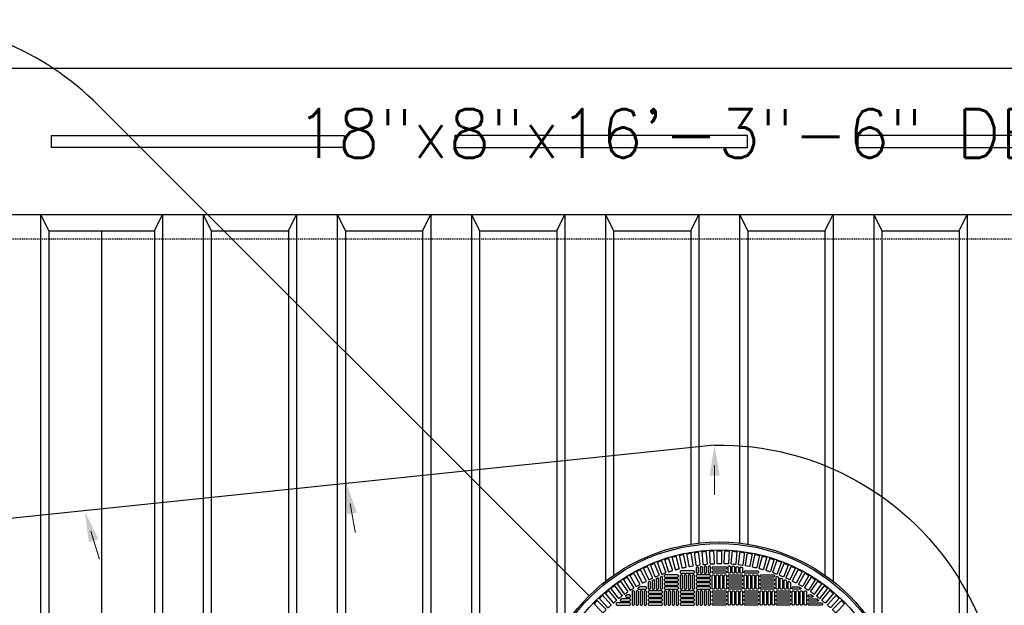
# Model space of a CAD drawing. Extents: x -285 to 5863, y 308 to 3178.
# Tile 476 of 622: x 1785 to 1906, y 1413 to 1485. Entities that reach past the tile are written whole.
import ezdxf
from ezdxf.enums import TextEntityAlignment as Align

# ---------------------------------------------------------------- set-up
doc = ezdxf.new("R2010")
doc.units = 0
doc.header["$MEASUREMENT"] = 0
doc.linetypes.add('HIDDEN3', pattern=[0.1875, 0.125, -0.0625])
for name, color, linetype in [('PIPING-PRODUCT-REGULAR', 4, 'CONTINUOUS'), ('TANK-ANCHOR', 4, 'CONTINUOUS'), ('TANK-MANHOLE-COVER-40', 2, 'CONTINUOUS'), ('TANK-MANHOLE-COVER-HATCH-40', 252, 'CONTINUOUS'), ('TANK-SLOPE', 3, 'CONTINUOUS'), ('TANK-UST', 5, 'CONTINUOUS'), ('TANK-UST-RIB', 7, 'CONTINUOUS'), ('TEXT', 3, 'CONTINUOUS')]:
    doc.layers.add(name, color=color, linetype=linetype)
doc.styles.add('SIMPLEX', font='simplex')

msp = doc.modelspace()

# ---------------------------------------------------------------- linework, layer by layer
at = {"layer": 'PIPING-PRODUCT-REGULAR'}
msp.add_line((1855.1215, 1414.09127), (1794.73853, 1474.47424), dxfattribs=at)
msp.add_arc((1769.28269, 1449.01839), 36, 45, 90, dxfattribs=at)
at = {"layer": 'TANK-ANCHOR'}
msp.add_lwpolyline([(1982.37201, 1479.01839), (1782.97766, 1479.01839), (1782.97766, 1461.01839), (1982.37201, 1461.01839)], close=True, dxfattribs=at)
at = {"layer": 'TANK-ANCHOR', "color": 7}
for points in [[(1824.97766, 1470.76839), (1824.97766, 1469.26839), (1788.97766, 1469.26839), (1788.97766, 1470.76839)], [(1838.57762, 1470.76839), (1838.57762, 1469.26839), (1874.57762, 1469.26839), (1874.57762, 1470.76839)], [(1888.17757, 1470.76839), (1888.17757, 1469.26839), (1924.17757, 1469.26839), (1924.17757, 1470.76839)]]:
    msp.add_lwpolyline(points, close=True, dxfattribs=at)
at = {"layer": 'TANK-MANHOLE-COVER-40', "color": 4, "linetype": 'Continuous'}
msp.add_circle((1871.1297, 1398.08307), 22.63902, dxfattribs=at)
at = {"layer": 'TANK-MANHOLE-COVER-40', "color": 1, "linetype": 'Continuous'}
msp.add_circle((1871.1297, 1398.08307), 22.44094, dxfattribs=at)
at = {"layer": 'TANK-MANHOLE-COVER-40', "color": 2, "linetype": 'Continuous'}
msp.add_circle((1871.1297, 1398.08307), 21.65354, dxfattribs=at)
at = {"layer": 'TANK-MANHOLE-COVER-HATCH-40', "linetype": 'Continuous'}
for points in [[(1864.94071, 1417.05998, -0.004911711), (1865.31472, 1417.1779, 0.417093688), (1865.36687, 1417.2769), (1864.89303, 1418.77974), (1864.36736, 1418.614), (1864.8412, 1417.11116, 0.417093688), (1864.94071, 1417.05998)], [(1865.77436, 1417.31188, -0.004911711), (1866.15315, 1417.41337, 0.417093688), (1866.20958, 1417.51001), (1865.80174, 1419.03208), (1865.26934, 1418.88943), (1865.67718, 1417.36735, 0.417093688), (1865.77436, 1417.31188)], [(1866.61821, 1417.52717, -0.004911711), (1867.00107, 1417.61205, 0.417093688), (1867.06165, 1417.70613), (1866.7206, 1419.24455), (1866.18248, 1419.12525), (1866.52354, 1417.58683, 0.417093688), (1866.61821, 1417.52717)], [(1867.47064, 1417.70545, -0.004911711), (1867.85684, 1417.77355, 0.417093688), (1867.92147, 1417.8649), (1867.64784, 1419.41673), (1867.10504, 1419.32102), (1867.37866, 1417.76919, 0.417093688), (1867.47064, 1417.70545)], [(1868.33004, 1417.84638, -0.004911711), (1868.71884, 1417.89757, 0.417093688), (1868.7874, 1417.98601), (1868.58172, 1419.5483), (1868.03525, 1419.47636), (1868.24093, 1417.91407, 0.417093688), (1868.33004, 1417.84638)], [(1869.19477, 1417.94969, -0.004911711), (1869.58543, 1417.98387, 0.417093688), (1869.65778, 1418.06924), (1869.52044, 1419.63901), (1868.97136, 1419.59097), (1869.1087, 1418.0212, 0.417093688), (1869.19477, 1417.94969)], [(1870.06318, 1418.01518, -0.004911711), (1870.45496, 1418.03229, 0.417093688), (1870.53097, 1418.11442), (1870.46223, 1419.68869), (1869.91158, 1419.66465), (1869.98031, 1418.09038, 0.417093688), (1870.06318, 1418.01518)], [(1871.32578, 1418.04273, 0.004911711), (1870.93362, 1418.04273, -0.417093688), (1870.85411, 1418.12147), (1870.85411, 1419.69724), (1871.40529, 1419.69724), (1871.40529, 1418.12147, -0.417093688), (1871.32578, 1418.04273)], [(1872.19622, 1418.01518, 0.004911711), (1871.80444, 1418.03229, -0.417093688), (1871.72844, 1418.11442), (1871.79717, 1419.68869), (1872.34783, 1419.66465), (1872.27909, 1418.09038, -0.417093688), (1872.19622, 1418.01518)], [(1873.06463, 1417.94969, 0.004911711), (1872.67397, 1417.98387, -0.417093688), (1872.60162, 1418.06924), (1872.73896, 1419.63901), (1873.28804, 1419.59097), (1873.1507, 1418.0212, -0.417093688), (1873.06463, 1417.94969)], [(1873.92936, 1417.84638, 0.004911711), (1873.54056, 1417.89757, -0.417093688), (1873.472, 1417.98601), (1873.67768, 1419.5483), (1874.22415, 1419.47636), (1874.01847, 1417.91407, -0.417093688), (1873.92936, 1417.84638)], [(1874.78876, 1417.70545, 0.004911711), (1874.40256, 1417.77355, -0.417093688), (1874.33793, 1417.8649), (1874.61156, 1419.41673), (1875.15437, 1419.32102), (1874.88074, 1417.76919, -0.417093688), (1874.78876, 1417.70545)], [(1875.64119, 1417.52717, 0.004911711), (1875.25833, 1417.61205, -0.417093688), (1875.19775, 1417.70613), (1875.53881, 1419.24455), (1876.07692, 1419.12525), (1875.73586, 1417.58683, -0.417093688), (1875.64119, 1417.52717)], [(1876.48504, 1417.31188, 0.004911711), (1876.10625, 1417.41337, -0.417093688), (1876.04982, 1417.51001), (1876.45766, 1419.03208), (1876.99006, 1418.88943), (1876.58222, 1417.36735, -0.417093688), (1876.48504, 1417.31188)], [(1877.31869, 1417.05998, 0.004911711), (1876.94469, 1417.1779, -0.417093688), (1876.89253, 1417.2769), (1877.36637, 1418.77974), (1877.89204, 1418.614), (1877.4182, 1417.11116, -0.417093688), (1877.31869, 1417.05998)], [(1862.51667, 1416.0898, -0.004911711), (1862.87209, 1416.25553, 0.417093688), (1862.91088, 1416.3605), (1862.24493, 1417.78863), (1861.74539, 1417.55569), (1862.41134, 1416.12756, 0.417093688), (1862.51667, 1416.0898)], [(1863.31032, 1416.44836, -0.004911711), (1863.67262, 1416.59843, 0.417093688), (1863.71595, 1416.7016), (1863.11293, 1418.15742), (1862.6037, 1417.9465), (1863.20672, 1416.49067, 0.417093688), (1863.31032, 1416.44836)], [(1864.11884, 1416.77196, -0.004911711), (1864.48734, 1416.90608, 0.417093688), (1864.53513, 1417.00726), (1863.99619, 1418.488), (1863.47825, 1418.29949), (1864.01719, 1416.81875, 0.417093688), (1864.11884, 1416.77196)], [(1878.14056, 1416.77196, 0.004911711), (1877.77206, 1416.90608, -0.417093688), (1877.72427, 1417.00726), (1878.26321, 1418.488), (1878.78115, 1418.29949), (1878.24221, 1416.81875, -0.417093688), (1878.14056, 1416.77196)], [(1878.94909, 1416.44836, 0.004911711), (1878.58678, 1416.59843, -0.417093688), (1878.54345, 1416.7016), (1879.14647, 1418.15742), (1879.6557, 1417.9465), (1879.05268, 1416.49067, -0.417093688), (1878.94909, 1416.44836)], [(1879.74273, 1416.0898, 0.004911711), (1879.38731, 1416.25553, -0.417093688), (1879.34853, 1416.3605), (1880.01448, 1417.78863), (1880.51401, 1417.55569), (1879.84807, 1416.12756, -0.417093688), (1879.74273, 1416.0898)], [(1860.24001, 1414.81153, -0.004911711), (1860.57075, 1415.02223, 0.417093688), (1860.59551, 1415.13136), (1859.74884, 1416.46035), (1859.28398, 1416.1642), (1860.13064, 1414.83521, 0.417093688), (1860.24001, 1414.81153)], [(1860.98006, 1415.27061, -0.004911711), (1861.31967, 1415.46668, 0.417093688), (1861.34917, 1415.57463), (1860.56128, 1416.93929), (1860.08395, 1416.6637), (1860.87183, 1415.29904, 0.417093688), (1860.98006, 1415.27061)], [(1861.73943, 1415.69697, -0.004911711), (1862.08727, 1415.87805, 0.417093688), (1862.12145, 1415.9846), (1861.39384, 1417.38233), (1860.90493, 1417.12782), (1861.63254, 1415.73009, 0.417093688), (1861.73943, 1415.69697)], [(1880.51997, 1415.69697, 0.004911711), (1880.17213, 1415.87805, -0.417093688), (1880.13795, 1415.9846), (1880.86556, 1417.38233), (1881.35447, 1417.12782), (1880.62686, 1415.73009, -0.417093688), (1880.51997, 1415.69697)], [(1881.27934, 1415.27061, 0.004911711), (1880.93973, 1415.46668, -0.417093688), (1880.91023, 1415.57463), (1881.69812, 1416.93929), (1882.17546, 1416.6637), (1881.38757, 1415.29904, -0.417093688), (1881.27934, 1415.27061)], [(1882.01939, 1414.81153, 0.004911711), (1881.68865, 1415.02223, -0.417093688), (1881.6639, 1415.13136), (1882.51056, 1416.46035), (1882.97542, 1416.1642), (1882.12876, 1414.83521, -0.417093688), (1882.01939, 1414.81153)], [(1858.82347, 1413.79877, -0.417093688), (1858.71245, 1413.81283), (1857.75319, 1415.06298), (1858.19047, 1415.39851), (1859.14973, 1414.14837, -0.417093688), (1859.13458, 1414.0375, 0.004911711), (1858.82347, 1413.79877)], [(1859.52069, 1414.3206, -0.004911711), (1859.84192, 1414.54553, 0.417093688), (1859.8619, 1414.65564), (1858.95807, 1415.94643), (1858.50657, 1415.63029), (1859.41039, 1414.33949, 0.417093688), (1859.52069, 1414.3206)], [(1861.33152, 1415.18937, 0.134263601), (1861.29145, 1415.17841), (1861.12494, 1415.07998, 0.763258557), (1861.16501, 1414.93346), (1862.07458, 1414.93346), (1862.07458, 1414.93346, 0.414213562), (1862.15332, 1415.0122), (1862.15332, 1415.11063), (1862.15332, 1415.11063, 0.414213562), (1862.07458, 1415.18937), (1861.33152, 1415.18937)], [(1880.92789, 1415.18937, -0.134263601), (1880.96795, 1415.17841), (1881.13446, 1415.07998, -0.763258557), (1881.09439, 1414.93346), (1880.18482, 1414.93346), (1880.18482, 1414.93346, -0.414213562), (1880.10608, 1415.0122), (1880.10608, 1415.11063), (1880.10608, 1415.11063, -0.414213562), (1880.18482, 1415.18937), (1880.92789, 1415.18937)], [(1882.73871, 1414.3206, 0.004911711), (1882.41748, 1414.54553, -0.417093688), (1882.39751, 1414.65564), (1883.30133, 1415.94643), (1883.75283, 1415.63029), (1882.84901, 1414.33949, -0.417093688), (1882.73871, 1414.3206)], [(1883.43593, 1413.79877, 0.417093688), (1883.54695, 1413.81283), (1884.50622, 1415.06298), (1884.06893, 1415.39851), (1883.10967, 1414.14837, 0.417093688), (1883.12482, 1414.0375, -0.004911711), (1883.43593, 1413.79877)], [(1858.14967, 1413.24702, -0.004911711), (1858.45008, 1413.4991, 0.417093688), (1858.46038, 1413.61052), (1857.44749, 1414.81763), (1857.02526, 1414.46334), (1858.03815, 1413.25623, 0.417093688), (1858.14967, 1413.24702)], [(1859.79152, 1414.20511, 0.157549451), (1859.74545, 1414.19023), (1859.60904, 1414.0918, 0.727787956), (1859.65512, 1413.94921), (1860.10608, 1413.94921), (1860.10608, 1413.94921, 0.414213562), (1860.18482, 1414.02795), (1860.18482, 1414.12637), (1860.18482, 1414.12637, 0.414213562), (1860.10608, 1414.20511), (1859.79152, 1414.20511)], [(1882.46788, 1414.20511, -0.157549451), (1882.51396, 1414.19023), (1882.65036, 1414.0918, -0.727787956), (1882.60428, 1413.94921), (1882.15332, 1413.94921), (1882.15332, 1413.94921, -0.414213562), (1882.07458, 1414.02795), (1882.07458, 1414.12637), (1882.07458, 1414.12637, -0.414213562), (1882.15332, 1414.20511), (1882.46788, 1414.20511)], [(1884.10973, 1413.24702, 0.004911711), (1883.80932, 1413.4991, -0.417093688), (1883.79902, 1413.61052), (1884.81191, 1414.81763), (1885.23414, 1414.46334), (1884.22125, 1413.25623, -0.417093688), (1884.10973, 1413.24702)], [(1856.87744, 1412.05804, -0.004911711), (1857.15473, 1412.33533, 0.417093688), (1857.15528, 1412.44723), (1856.04104, 1413.56147), (1855.6513, 1413.17172), (1856.76554, 1412.05749, 0.417093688), (1856.87744, 1412.05804)], [(1859.12542, 1413.71299, 0.168192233), (1859.07674, 1413.69614), (1858.95162, 1413.59771, 0.712046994), (1859.0003, 1413.45708), (1860.10608, 1413.45708), (1860.10608, 1413.45708, 0.414213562), (1860.18482, 1413.53582), (1860.18482, 1413.63425), (1860.18482, 1413.63425, 0.414213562), (1860.10608, 1413.71299), (1859.09816, 1413.71299)], [(1883.13398, 1413.71299, -0.168192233), (1883.18266, 1413.69614), (1883.30779, 1413.59771, -0.712046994), (1883.2591, 1413.45708), (1882.15332, 1413.45708), (1882.15332, 1413.45708, -0.414213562), (1882.07458, 1413.53582), (1882.07458, 1413.63425), (1882.07458, 1413.63425, -0.414213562), (1882.15332, 1413.71299), (1883.16124, 1413.71299)], [(1885.38196, 1412.05804, 0.004911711), (1885.10467, 1412.33533, -0.417093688), (1885.10412, 1412.44723), (1886.21836, 1413.56147), (1886.6081, 1413.17172), (1885.49386, 1412.05749, -0.417093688), (1885.38196, 1412.05804)]]:
    msp.add_lwpolyline(points, format="xyb", dxfattribs=at)
for points in [[(1868.47222, 1416.90197, 0.414213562), (1868.55096, 1416.98071), (1868.55096, 1417.54778, 0.45513358), (1868.46141, 1417.62577), (1868.36299, 1417.61214, 0.374444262), (1868.29506, 1417.53414), (1868.29506, 1416.98071), (1868.29506, 1416.98071, 0.414213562), (1868.3738, 1416.90197), (1868.47222, 1416.90197)], [(1868.96435, 1416.90197, 0.414213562), (1869.04309, 1416.98071), (1869.04309, 1417.60866, 0.447565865), (1868.95551, 1417.6869), (1868.85708, 1417.67578, 0.381629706), (1868.78718, 1417.59754), (1868.78718, 1416.98071), (1868.78718, 1416.98071, 0.414213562), (1868.86592, 1416.90197), (1868.96435, 1416.90197)], [(1869.45647, 1416.90197, 0.414213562), (1869.53521, 1416.98071), (1869.53521, 1417.65698, 0.440061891), (1869.4496, 1417.73542), (1869.35117, 1417.72679, 0.388829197), (1869.27931, 1417.64835), (1869.27931, 1416.98071), (1869.27931, 1416.98071, 0.414213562), (1869.35805, 1416.90197), (1869.45647, 1416.90197)], [(1869.9486, 1416.90197, 0.414213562), (1870.02734, 1416.98071), (1870.02734, 1417.69283, 0.432615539), (1869.94369, 1417.77142), (1869.84526, 1417.76527, 0.39604796), (1869.77143, 1417.68668), (1869.77143, 1416.98071), (1869.77143, 1416.98071, 0.414213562), (1869.85017, 1416.90197), (1869.9486, 1416.90197)], [(1870.26356, 1417.57126, -0.414213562), (1870.3423, 1417.65), (1871.9171, 1417.65, -0.414213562), (1871.99584, 1417.57126), (1871.99584, 1417.47283, -0.414213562), (1871.9171, 1417.39409), (1870.3423, 1417.39409, -0.414213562), (1870.26356, 1417.47283)], [(1872.3108, 1416.90197, -0.414213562), (1872.23206, 1416.98071), (1872.23206, 1417.69283, -0.432615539), (1872.31571, 1417.77142), (1872.41414, 1417.76527, -0.39604796), (1872.48797, 1417.68668), (1872.48797, 1416.98071), (1872.48797, 1416.98071, -0.414213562), (1872.40923, 1416.90197), (1872.3108, 1416.90197)], [(1872.80293, 1416.90197, -0.414213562), (1872.72419, 1416.98071), (1872.72419, 1417.65698, -0.440061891), (1872.80981, 1417.73542), (1872.90823, 1417.72679, -0.388829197), (1872.98009, 1417.64835), (1872.98009, 1416.98071), (1872.98009, 1416.98071, -0.414213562), (1872.90135, 1416.90197), (1872.80293, 1416.90197)], [(1873.29506, 1416.90197, -0.414213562), (1873.21631, 1416.98071), (1873.21631, 1417.60866, -0.447565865), (1873.3039, 1417.6869), (1873.40232, 1417.67578, -0.381629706), (1873.47222, 1417.59754), (1873.47222, 1416.98071), (1873.47222, 1416.98071, -0.414213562), (1873.39348, 1416.90197), (1873.29506, 1416.90197)], [(1873.78718, 1416.90197, -0.414213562), (1873.70844, 1416.98071), (1873.70844, 1417.54778, -0.45513358), (1873.79799, 1417.62577), (1873.89641, 1417.61214, -0.374444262), (1873.96435, 1417.53414), (1873.96435, 1416.98071), (1873.96435, 1416.98071, -0.414213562), (1873.88561, 1416.90197), (1873.78718, 1416.90197)], [(1863.55096, 1414.93346, 0.414213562), (1863.6297, 1415.0122), (1863.6297, 1416.20753, 0.535923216), (1863.52051, 1416.28015), (1863.42208, 1416.23887, 0.302148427), (1863.3738, 1416.16626), (1863.3738, 1415.0122), (1863.3738, 1415.0122, 0.414213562), (1863.45254, 1414.93346), (1863.55096, 1414.93346)], [(1864.04309, 1414.93346, 0.414213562), (1864.12183, 1415.0122), (1864.12183, 1416.40557, 0.52729524), (1864.0146, 1416.47897), (1863.91617, 1416.44078, 0.309504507), (1863.86592, 1416.36737), (1863.86592, 1415.0122), (1863.86592, 1415.0122, 0.414213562), (1863.94466, 1414.93346), (1864.04309, 1414.93346)], [(1868.05883, 1417.07913, 0.414213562), (1867.98009, 1417.15787), (1866.40529, 1417.15787, 0.414213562), (1866.32655, 1417.07913), (1866.32655, 1416.98071, 0.414213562), (1866.40529, 1416.90197), (1867.98009, 1416.90197, 0.414213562), (1868.05883, 1416.98071)], [(1870.26356, 1417.07913, -0.414213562), (1870.3423, 1417.15787), (1871.9171, 1417.15787, -0.414213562), (1871.99584, 1417.07913), (1871.99584, 1416.98071, -0.414213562), (1871.9171, 1416.90197), (1870.3423, 1416.90197, -0.414213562), (1870.26356, 1416.98071)], [(1874.20057, 1417.07913, -0.414213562), (1874.27931, 1417.15787), (1875.85411, 1417.15787, -0.414213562), (1875.93285, 1417.07913), (1875.93285, 1416.98071, -0.414213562), (1875.85411, 1416.90197), (1874.27931, 1416.90197, -0.414213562), (1874.20057, 1416.98071)], [(1878.21631, 1414.93346, -0.414213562), (1878.13757, 1415.0122), (1878.13757, 1416.40557, -0.52729524), (1878.2448, 1416.47897), (1878.34323, 1416.44078, -0.309504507), (1878.39348, 1416.36737), (1878.39348, 1415.0122), (1878.39348, 1415.0122, -0.414213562), (1878.31474, 1414.93346), (1878.21631, 1414.93346)], [(1878.70844, 1414.93346, -0.414213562), (1878.6297, 1415.0122), (1878.6297, 1416.20753, -0.535923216), (1878.73889, 1416.28015), (1878.83732, 1416.23887, -0.302148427), (1878.88561, 1416.16626), (1878.88561, 1415.0122), (1878.88561, 1415.0122, -0.414213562), (1878.80687, 1414.93346), (1878.70844, 1414.93346)], [(1862.38954, 1415.71986), (1862.38954, 1415.0122), (1862.38954, 1415.0122, 0.414213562), (1862.46828, 1414.93346), (1862.56671, 1414.93346), (1862.56671, 1414.93346, 0.414213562), (1862.64545, 1415.0122), (1862.64545, 1415.77668, 0.577350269), (1862.52734, 1415.84487), (1862.42891, 1415.78805, 0.267949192)], [(1863.05883, 1414.93346, 0.414213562), (1863.13757, 1415.0122), (1863.13757, 1415.99379, 0.544713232), (1863.02642, 1416.06555), (1862.92799, 1416.02109, 0.294738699), (1862.88167, 1415.94933), (1862.88167, 1415.0122), (1862.88167, 1415.0122, 0.414213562), (1862.96041, 1414.93346), (1863.05883, 1414.93346)], [(1879.20057, 1414.93346, -0.414213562), (1879.12183, 1415.0122), (1879.12183, 1415.99379, -0.544713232), (1879.23298, 1416.06555), (1879.33141, 1416.02109, -0.294738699), (1879.37773, 1415.94933), (1879.37773, 1415.0122), (1879.37773, 1415.0122, -0.414213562), (1879.29899, 1414.93346), (1879.20057, 1414.93346)], [(1879.86986, 1415.71986), (1879.86986, 1415.0122), (1879.86986, 1415.0122, -0.414213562), (1879.79112, 1414.93346), (1879.69269, 1414.93346), (1879.69269, 1414.93346, -0.414213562), (1879.61395, 1415.0122), (1879.61395, 1415.77668, -0.577350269), (1879.73206, 1415.84487), (1879.83049, 1415.78805, -0.267949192)], [(1857.79514, 1413.04311), (1856.73056, 1414.20489), (1856.32419, 1413.83252), (1857.38877, 1412.67074, 0.417093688), (1857.50058, 1412.66641, -0.004911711), (1857.78971, 1412.93135, 0.417093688)], [(1884.46426, 1413.04311), (1885.52884, 1414.20489), (1885.93521, 1413.83252), (1884.87064, 1412.67074, -0.417093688), (1884.75882, 1412.66641, 0.004911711), (1884.46969, 1412.93135, -0.417093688)], [(1860.18482, 1413.14212, 0.414213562), (1860.10608, 1413.22086), (1858.53128, 1413.22086, 0.414213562), (1858.45254, 1413.14212), (1858.45254, 1413.0437, 0.414213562), (1858.53128, 1412.96496), (1860.10608, 1412.96496, 0.414213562), (1860.18482, 1413.0437)], [(1882.07458, 1413.14212, -0.414213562), (1882.15332, 1413.22086), (1883.72813, 1413.22086, -0.414213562), (1883.80687, 1413.14212), (1883.80687, 1413.0437, -0.414213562), (1883.72813, 1412.96496), (1882.15332, 1412.96496, -0.414213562), (1882.07458, 1413.0437)]]:
    msp.add_lwpolyline(points, format="xyb", close=True, dxfattribs=at)
at = {"layer": 'TANK-MANHOLE-COVER-HATCH-40', "linetype": 'Continuous', "flags": 128}
for points in [[(1864.35805, 1416.48858, 0.414213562), (1864.43679, 1416.40984), (1866.01159, 1416.40984, 0.414213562), (1866.09033, 1416.48858), (1866.09033, 1416.587, 0.414213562), (1866.01159, 1416.66574), (1864.43679, 1416.66574, 0.414213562), (1864.35805, 1416.587)], [(1866.50372, 1414.93346, 0.414213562), (1866.58246, 1415.0122), (1866.58246, 1416.587, 0.414213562), (1866.50372, 1416.66574), (1866.40529, 1416.66574, 0.414213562), (1866.32655, 1416.587), (1866.32655, 1415.0122, 0.414213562), (1866.40529, 1414.93346)], [(1866.99584, 1414.93346, 0.414213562), (1867.07458, 1415.0122), (1867.07458, 1416.587, 0.414213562), (1866.99584, 1416.66574), (1866.89742, 1416.66574, 0.414213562), (1866.81868, 1416.587), (1866.81868, 1415.0122, 0.414213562), (1866.89742, 1414.93346)], [(1867.48797, 1414.93346, 0.414213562), (1867.56671, 1415.0122), (1867.56671, 1416.587, 0.414213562), (1867.48797, 1416.66574), (1867.38954, 1416.66574, 0.414213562), (1867.3108, 1416.587), (1867.3108, 1415.0122, 0.414213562), (1867.38954, 1414.93346)], [(1867.98009, 1414.93346, 0.414213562), (1868.05883, 1415.0122), (1868.05883, 1416.587, 0.414213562), (1867.98009, 1416.66574), (1867.88167, 1416.66574, 0.414213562), (1867.80293, 1416.587), (1867.80293, 1415.0122, 0.414213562), (1867.88167, 1414.93346)], [(1868.29506, 1416.48858, 0.414213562), (1868.3738, 1416.40984), (1869.9486, 1416.40984, 0.414213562), (1870.02734, 1416.48858), (1870.02734, 1416.587, 0.414213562), (1869.9486, 1416.66574), (1868.3738, 1416.66574, 0.414213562), (1868.29506, 1416.587)], [(1870.3423, 1414.93346, -0.414213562), (1870.26356, 1415.0122), (1870.26356, 1416.587, -0.414213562), (1870.3423, 1416.66574), (1870.44072, 1416.66574, -0.414213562), (1870.51946, 1416.587), (1870.51946, 1415.0122, -0.414213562), (1870.44072, 1414.93346)], [(1870.83443, 1414.93346, -0.414213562), (1870.75568, 1415.0122), (1870.75568, 1416.587, -0.414213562), (1870.83443, 1416.66574), (1870.93285, 1416.66574, -0.414213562), (1871.01159, 1416.587), (1871.01159, 1415.0122, -0.414213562), (1870.93285, 1414.93346)], [(1871.32655, 1414.93346, -0.414213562), (1871.24781, 1415.0122), (1871.24781, 1416.587, -0.414213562), (1871.32655, 1416.66574), (1871.42498, 1416.66574, -0.414213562), (1871.50372, 1416.587), (1871.50372, 1415.0122, -0.414213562), (1871.42498, 1414.93346)], [(1871.81868, 1414.93346, -0.414213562), (1871.73994, 1415.0122), (1871.73994, 1416.587, -0.414213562), (1871.81868, 1416.66574), (1871.9171, 1416.66574, -0.414213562), (1871.99584, 1416.587), (1871.99584, 1415.0122, -0.414213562), (1871.9171, 1414.93346)], [(1873.96435, 1416.48858, -0.414213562), (1873.88561, 1416.40984), (1872.3108, 1416.40984, -0.414213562), (1872.23206, 1416.48858), (1872.23206, 1416.587, -0.414213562), (1872.3108, 1416.66574), (1873.88561, 1416.66574, -0.414213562), (1873.96435, 1416.587)], [(1874.27931, 1414.93346, -0.414213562), (1874.20057, 1415.0122), (1874.20057, 1416.587, -0.414213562), (1874.27931, 1416.66574), (1874.37773, 1416.66574, -0.414213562), (1874.45647, 1416.587), (1874.45647, 1415.0122, -0.414213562), (1874.37773, 1414.93346)], [(1874.77143, 1414.93346, -0.414213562), (1874.69269, 1415.0122), (1874.69269, 1416.587, -0.414213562), (1874.77143, 1416.66574), (1874.86986, 1416.66574, -0.414213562), (1874.9486, 1416.587), (1874.9486, 1415.0122, -0.414213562), (1874.86986, 1414.93346)], [(1875.26356, 1414.93346, -0.414213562), (1875.18482, 1415.0122), (1875.18482, 1416.587, -0.414213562), (1875.26356, 1416.66574), (1875.36198, 1416.66574, -0.414213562), (1875.44072, 1416.587), (1875.44072, 1415.0122, -0.414213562), (1875.36198, 1414.93346)], [(1875.75568, 1414.93346, -0.414213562), (1875.67694, 1415.0122), (1875.67694, 1416.587, -0.414213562), (1875.75568, 1416.66574), (1875.85411, 1416.66574, -0.414213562), (1875.93285, 1416.587), (1875.93285, 1415.0122, -0.414213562), (1875.85411, 1414.93346)], [(1877.90135, 1416.48858, -0.414213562), (1877.82261, 1416.40984), (1876.24781, 1416.40984, -0.414213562), (1876.16907, 1416.48858), (1876.16907, 1416.587, -0.414213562), (1876.24781, 1416.66574), (1877.82261, 1416.66574, -0.414213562), (1877.90135, 1416.587)], [(1864.35805, 1415.99645, 0.414213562), (1864.43679, 1415.91771), (1866.01159, 1415.91771, 0.414213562), (1866.09033, 1415.99645), (1866.09033, 1416.09488, 0.414213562), (1866.01159, 1416.17362), (1864.43679, 1416.17362, 0.414213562), (1864.35805, 1416.09488)], [(1864.35805, 1415.50433, 0.414213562), (1864.43679, 1415.42559), (1866.01159, 1415.42559, 0.414213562), (1866.09033, 1415.50433), (1866.09033, 1415.60275, 0.414213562), (1866.01159, 1415.68149), (1864.43679, 1415.68149, 0.414213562), (1864.35805, 1415.60275)], [(1864.35805, 1415.0122, 0.414213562), (1864.43679, 1414.93346), (1866.01159, 1414.93346, 0.414213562), (1866.09033, 1415.0122), (1866.09033, 1415.11063, 0.414213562), (1866.01159, 1415.18937), (1864.43679, 1415.18937, 0.414213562), (1864.35805, 1415.11063)], [(1868.29506, 1415.99645, 0.414213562), (1868.3738, 1415.91771), (1869.9486, 1415.91771, 0.414213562), (1870.02734, 1415.99645), (1870.02734, 1416.09488, 0.414213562), (1869.9486, 1416.17362), (1868.3738, 1416.17362, 0.414213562), (1868.29506, 1416.09488)], [(1868.29506, 1415.50433, 0.414213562), (1868.3738, 1415.42559), (1869.9486, 1415.42559, 0.414213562), (1870.02734, 1415.50433), (1870.02734, 1415.60275, 0.414213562), (1869.9486, 1415.68149), (1868.3738, 1415.68149, 0.414213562), (1868.29506, 1415.60275)], [(1868.29506, 1415.0122, 0.414213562), (1868.3738, 1414.93346), (1869.9486, 1414.93346, 0.414213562), (1870.02734, 1415.0122), (1870.02734, 1415.11063, 0.414213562), (1869.9486, 1415.18937), (1868.3738, 1415.18937, 0.414213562), (1868.29506, 1415.11063)], [(1873.96435, 1415.99645, -0.414213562), (1873.88561, 1415.91771), (1872.3108, 1415.91771, -0.414213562), (1872.23206, 1415.99645), (1872.23206, 1416.09488, -0.414213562), (1872.3108, 1416.17362), (1873.88561, 1416.17362, -0.414213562), (1873.96435, 1416.09488)], [(1873.96435, 1415.50433, -0.414213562), (1873.88561, 1415.42559), (1872.3108, 1415.42559, -0.414213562), (1872.23206, 1415.50433), (1872.23206, 1415.60275, -0.414213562), (1872.3108, 1415.68149), (1873.88561, 1415.68149, -0.414213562), (1873.96435, 1415.60275)], [(1873.96435, 1415.0122, -0.414213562), (1873.88561, 1414.93346), (1872.3108, 1414.93346, -0.414213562), (1872.23206, 1415.0122), (1872.23206, 1415.11063, -0.414213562), (1872.3108, 1415.18937), (1873.88561, 1415.18937, -0.414213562), (1873.96435, 1415.11063)], [(1877.90135, 1415.99645, -0.414213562), (1877.82261, 1415.91771), (1876.24781, 1415.91771, -0.414213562), (1876.16907, 1415.99645), (1876.16907, 1416.09488, -0.414213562), (1876.24781, 1416.17362), (1877.82261, 1416.17362, -0.414213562), (1877.90135, 1416.09488)], [(1877.90135, 1415.50433, -0.414213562), (1877.82261, 1415.42559), (1876.24781, 1415.42559, -0.414213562), (1876.16907, 1415.50433), (1876.16907, 1415.60275, -0.414213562), (1876.24781, 1415.68149), (1877.82261, 1415.68149, -0.414213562), (1877.90135, 1415.60275)], [(1877.90135, 1415.0122, -0.414213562), (1877.82261, 1414.93346), (1876.24781, 1414.93346, -0.414213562), (1876.16907, 1415.0122), (1876.16907, 1415.11063, -0.414213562), (1876.24781, 1415.18937), (1877.82261, 1415.18937, -0.414213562), (1877.90135, 1415.11063)], [(1860.5982, 1412.96496, 0.414213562), (1860.67694, 1413.0437), (1860.67694, 1414.6185, 0.414213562), (1860.5982, 1414.69724), (1860.49978, 1414.69724, 0.414213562), (1860.42104, 1414.6185), (1860.42104, 1413.0437, 0.414213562), (1860.49978, 1412.96496)], [(1861.09033, 1412.96496, 0.414213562), (1861.16907, 1413.0437), (1861.16907, 1414.6185, 0.414213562), (1861.09033, 1414.69724), (1860.99191, 1414.69724, 0.414213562), (1860.91317, 1414.6185), (1860.91317, 1413.0437, 0.414213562), (1860.99191, 1412.96496)], [(1861.58246, 1412.96496, 0.414213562), (1861.6612, 1413.0437), (1861.6612, 1414.6185, 0.414213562), (1861.58246, 1414.69724), (1861.48403, 1414.69724, 0.414213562), (1861.40529, 1414.6185), (1861.40529, 1413.0437, 0.414213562), (1861.48403, 1412.96496)], [(1862.07458, 1412.96496, 0.414213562), (1862.15332, 1413.0437), (1862.15332, 1414.6185, 0.414213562), (1862.07458, 1414.69724), (1861.97616, 1414.69724, 0.414213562), (1861.89742, 1414.6185), (1861.89742, 1413.0437, 0.414213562), (1861.97616, 1412.96496)], [(1864.12183, 1414.6185, 0.414213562), (1864.04309, 1414.69724), (1862.46828, 1414.69724, 0.414213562), (1862.38954, 1414.6185), (1862.38954, 1414.52008, 0.414213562), (1862.46828, 1414.44134), (1864.04309, 1414.44134, 0.414213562), (1864.12183, 1414.52008)], [(1864.12183, 1414.12637, 0.414213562), (1864.04309, 1414.20511), (1862.46828, 1414.20511, 0.414213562), (1862.38954, 1414.12637), (1862.38954, 1414.02795, 0.414213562), (1862.46828, 1413.94921), (1864.04309, 1413.94921, 0.414213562), (1864.12183, 1414.02795)], [(1864.53521, 1412.96496, 0.414213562), (1864.61395, 1413.0437), (1864.61395, 1414.6185, 0.414213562), (1864.53521, 1414.69724), (1864.43679, 1414.69724, 0.414213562), (1864.35805, 1414.6185), (1864.35805, 1413.0437, 0.414213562), (1864.43679, 1412.96496)], [(1865.02734, 1412.96496, 0.414213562), (1865.10608, 1413.0437), (1865.10608, 1414.6185, 0.414213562), (1865.02734, 1414.69724), (1864.92891, 1414.69724, 0.414213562), (1864.85017, 1414.6185), (1864.85017, 1413.0437, 0.414213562), (1864.92891, 1412.96496)], [(1865.51946, 1412.96496, 0.414213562), (1865.5982, 1413.0437), (1865.5982, 1414.6185, 0.414213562), (1865.51946, 1414.69724), (1865.42104, 1414.69724, 0.414213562), (1865.3423, 1414.6185), (1865.3423, 1413.0437, 0.414213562), (1865.42104, 1412.96496)], [(1866.01159, 1412.96496, 0.414213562), (1866.09033, 1413.0437), (1866.09033, 1414.6185, 0.414213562), (1866.01159, 1414.69724), (1865.91317, 1414.69724, 0.414213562), (1865.83443, 1414.6185), (1865.83443, 1413.0437, 0.414213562), (1865.91317, 1412.96496)], [(1868.05883, 1414.6185, 0.414213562), (1867.98009, 1414.69724), (1866.40529, 1414.69724, 0.414213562), (1866.32655, 1414.6185), (1866.32655, 1414.52008, 0.414213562), (1866.40529, 1414.44134), (1867.98009, 1414.44134, 0.414213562), (1868.05883, 1414.52008)], [(1868.05883, 1414.12637, 0.414213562), (1867.98009, 1414.20511), (1866.40529, 1414.20511, 0.414213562), (1866.32655, 1414.12637), (1866.32655, 1414.02795, 0.414213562), (1866.40529, 1413.94921), (1867.98009, 1413.94921, 0.414213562), (1868.05883, 1414.02795)], [(1868.47222, 1412.96496, 0.414213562), (1868.55096, 1413.0437), (1868.55096, 1414.6185, 0.414213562), (1868.47222, 1414.69724), (1868.3738, 1414.69724, 0.414213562), (1868.29506, 1414.6185), (1868.29506, 1413.0437, 0.414213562), (1868.3738, 1412.96496)], [(1868.96435, 1412.96496, 0.414213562), (1869.04309, 1413.0437), (1869.04309, 1414.6185, 0.414213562), (1868.96435, 1414.69724), (1868.86592, 1414.69724, 0.414213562), (1868.78718, 1414.6185), (1868.78718, 1413.0437, 0.414213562), (1868.86592, 1412.96496)], [(1869.45647, 1412.96496, 0.414213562), (1869.53521, 1413.0437), (1869.53521, 1414.6185, 0.414213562), (1869.45647, 1414.69724), (1869.35805, 1414.69724, 0.414213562), (1869.27931, 1414.6185), (1869.27931, 1413.0437, 0.414213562), (1869.35805, 1412.96496)], [(1869.9486, 1412.96496, 0.414213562), (1870.02734, 1413.0437), (1870.02734, 1414.6185, 0.414213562), (1869.9486, 1414.69724), (1869.85017, 1414.69724, 0.414213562), (1869.77143, 1414.6185), (1869.77143, 1413.0437, 0.414213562), (1869.85017, 1412.96496)], [(1870.26356, 1414.6185, -0.414213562), (1870.3423, 1414.69724), (1871.9171, 1414.69724, -0.414213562), (1871.99584, 1414.6185), (1871.99584, 1414.52008, -0.414213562), (1871.9171, 1414.44134), (1870.3423, 1414.44134, -0.414213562), (1870.26356, 1414.52008)], [(1870.26356, 1414.12637, -0.414213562), (1870.3423, 1414.20511), (1871.9171, 1414.20511, -0.414213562), (1871.99584, 1414.12637), (1871.99584, 1414.02795, -0.414213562), (1871.9171, 1413.94921), (1870.3423, 1413.94921, -0.414213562), (1870.26356, 1414.02795)], [(1872.3108, 1412.96496, -0.414213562), (1872.23206, 1413.0437), (1872.23206, 1414.6185, -0.414213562), (1872.3108, 1414.69724), (1872.40923, 1414.69724, -0.414213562), (1872.48797, 1414.6185), (1872.48797, 1413.0437, -0.414213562), (1872.40923, 1412.96496)], [(1872.80293, 1412.96496, -0.414213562), (1872.72419, 1413.0437), (1872.72419, 1414.6185, -0.414213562), (1872.80293, 1414.69724), (1872.90135, 1414.69724, -0.414213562), (1872.98009, 1414.6185), (1872.98009, 1413.0437, -0.414213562), (1872.90135, 1412.96496)], [(1873.29506, 1412.96496, -0.414213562), (1873.21631, 1413.0437), (1873.21631, 1414.6185, -0.414213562), (1873.29506, 1414.69724), (1873.39348, 1414.69724, -0.414213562), (1873.47222, 1414.6185), (1873.47222, 1413.0437, -0.414213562), (1873.39348, 1412.96496)], [(1873.78718, 1412.96496, -0.414213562), (1873.70844, 1413.0437), (1873.70844, 1414.6185, -0.414213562), (1873.78718, 1414.69724), (1873.88561, 1414.69724, -0.414213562), (1873.96435, 1414.6185), (1873.96435, 1413.0437, -0.414213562), (1873.88561, 1412.96496)], [(1874.20057, 1414.6185, -0.414213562), (1874.27931, 1414.69724), (1875.85411, 1414.69724, -0.414213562), (1875.93285, 1414.6185), (1875.93285, 1414.52008, -0.414213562), (1875.85411, 1414.44134), (1874.27931, 1414.44134, -0.414213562), (1874.20057, 1414.52008)], [(1874.20057, 1414.12637, -0.414213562), (1874.27931, 1414.20511), (1875.85411, 1414.20511, -0.414213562), (1875.93285, 1414.12637), (1875.93285, 1414.02795, -0.414213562), (1875.85411, 1413.94921), (1874.27931, 1413.94921, -0.414213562), (1874.20057, 1414.02795)], [(1876.24781, 1412.96496, -0.414213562), (1876.16907, 1413.0437), (1876.16907, 1414.6185, -0.414213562), (1876.24781, 1414.69724), (1876.34624, 1414.69724, -0.414213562), (1876.42498, 1414.6185), (1876.42498, 1413.0437, -0.414213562), (1876.34624, 1412.96496)], [(1876.73994, 1412.96496, -0.414213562), (1876.6612, 1413.0437), (1876.6612, 1414.6185, -0.414213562), (1876.73994, 1414.69724), (1876.83836, 1414.69724, -0.414213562), (1876.9171, 1414.6185), (1876.9171, 1413.0437, -0.414213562), (1876.83836, 1412.96496)], [(1877.23206, 1412.96496, -0.414213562), (1877.15332, 1413.0437), (1877.15332, 1414.6185, -0.414213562), (1877.23206, 1414.69724), (1877.33049, 1414.69724, -0.414213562), (1877.40923, 1414.6185), (1877.40923, 1413.0437, -0.414213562), (1877.33049, 1412.96496)], [(1877.72419, 1412.96496, -0.414213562), (1877.64545, 1413.0437), (1877.64545, 1414.6185, -0.414213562), (1877.72419, 1414.69724), (1877.82261, 1414.69724, -0.414213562), (1877.90135, 1414.6185), (1877.90135, 1413.0437, -0.414213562), (1877.82261, 1412.96496)], [(1878.13757, 1414.6185, -0.414213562), (1878.21631, 1414.69724), (1879.79112, 1414.69724, -0.414213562), (1879.86986, 1414.6185), (1879.86986, 1414.52008, -0.414213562), (1879.79112, 1414.44134), (1878.21631, 1414.44134, -0.414213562), (1878.13757, 1414.52008)], [(1878.13757, 1414.12637, -0.414213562), (1878.21631, 1414.20511), (1879.79112, 1414.20511, -0.414213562), (1879.86986, 1414.12637), (1879.86986, 1414.02795, -0.414213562), (1879.79112, 1413.94921), (1878.21631, 1413.94921, -0.414213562), (1878.13757, 1414.02795)], [(1880.18482, 1412.96496, -0.414213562), (1880.10608, 1413.0437), (1880.10608, 1414.6185, -0.414213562), (1880.18482, 1414.69724), (1880.28324, 1414.69724, -0.414213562), (1880.36198, 1414.6185), (1880.36198, 1413.0437, -0.414213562), (1880.28324, 1412.96496)], [(1880.67694, 1412.96496, -0.414213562), (1880.5982, 1413.0437), (1880.5982, 1414.6185, -0.414213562), (1880.67694, 1414.69724), (1880.77537, 1414.69724, -0.414213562), (1880.85411, 1414.6185), (1880.85411, 1413.0437, -0.414213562), (1880.77537, 1412.96496)], [(1881.16907, 1412.96496, -0.414213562), (1881.09033, 1413.0437), (1881.09033, 1414.6185, -0.414213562), (1881.16907, 1414.69724), (1881.2675, 1414.69724, -0.414213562), (1881.34624, 1414.6185), (1881.34624, 1413.0437, -0.414213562), (1881.2675, 1412.96496)], [(1881.6612, 1412.96496, -0.414213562), (1881.58246, 1413.0437), (1881.58246, 1414.6185, -0.414213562), (1881.6612, 1414.69724), (1881.75962, 1414.69724, -0.414213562), (1881.83836, 1414.6185), (1881.83836, 1413.0437, -0.414213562), (1881.75962, 1412.96496)], [(1864.12183, 1413.63425, 0.414213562), (1864.04309, 1413.71299), (1862.46828, 1413.71299, 0.414213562), (1862.38954, 1413.63425), (1862.38954, 1413.53582, 0.414213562), (1862.46828, 1413.45708), (1864.04309, 1413.45708, 0.414213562), (1864.12183, 1413.53582)], [(1864.12183, 1413.14212, 0.414213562), (1864.04309, 1413.22086), (1862.46828, 1413.22086, 0.414213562), (1862.38954, 1413.14212), (1862.38954, 1413.0437, 0.414213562), (1862.46828, 1412.96496), (1864.04309, 1412.96496, 0.414213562), (1864.12183, 1413.0437)], [(1868.05883, 1413.63425, 0.414213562), (1867.98009, 1413.71299), (1866.40529, 1413.71299, 0.414213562), (1866.32655, 1413.63425), (1866.32655, 1413.53582, 0.414213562), (1866.40529, 1413.45708), (1867.98009, 1413.45708, 0.414213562), (1868.05883, 1413.53582)], [(1868.05883, 1413.14212, 0.414213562), (1867.98009, 1413.22086), (1866.40529, 1413.22086, 0.414213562), (1866.32655, 1413.14212), (1866.32655, 1413.0437, 0.414213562), (1866.40529, 1412.96496), (1867.98009, 1412.96496, 0.414213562), (1868.05883, 1413.0437)], [(1870.26356, 1413.63425, -0.414213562), (1870.3423, 1413.71299), (1871.9171, 1413.71299, -0.414213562), (1871.99584, 1413.63425), (1871.99584, 1413.53582, -0.414213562), (1871.9171, 1413.45708), (1870.3423, 1413.45708, -0.414213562), (1870.26356, 1413.53582)], [(1870.26356, 1413.14212, -0.414213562), (1870.3423, 1413.22086), (1871.9171, 1413.22086, -0.414213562), (1871.99584, 1413.14212), (1871.99584, 1413.0437, -0.414213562), (1871.9171, 1412.96496), (1870.3423, 1412.96496, -0.414213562), (1870.26356, 1413.0437)], [(1874.20057, 1413.63425, -0.414213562), (1874.27931, 1413.71299), (1875.85411, 1413.71299, -0.414213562), (1875.93285, 1413.63425), (1875.93285, 1413.53582, -0.414213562), (1875.85411, 1413.45708), (1874.27931, 1413.45708, -0.414213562), (1874.20057, 1413.53582)], [(1874.20057, 1413.14212, -0.414213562), (1874.27931, 1413.22086), (1875.85411, 1413.22086, -0.414213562), (1875.93285, 1413.14212), (1875.93285, 1413.0437, -0.414213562), (1875.85411, 1412.96496), (1874.27931, 1412.96496, -0.414213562), (1874.20057, 1413.0437)], [(1878.13757, 1413.63425, -0.414213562), (1878.21631, 1413.71299), (1879.79112, 1413.71299, -0.414213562), (1879.86986, 1413.63425), (1879.86986, 1413.53582, -0.414213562), (1879.79112, 1413.45708), (1878.21631, 1413.45708, -0.414213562), (1878.13757, 1413.53582)], [(1878.13757, 1413.14212, -0.414213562), (1878.21631, 1413.22086), (1879.79112, 1413.22086, -0.414213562), (1879.86986, 1413.14212), (1879.86986, 1413.0437, -0.414213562), (1879.79112, 1412.96496), (1878.21631, 1412.96496, -0.414213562), (1878.13757, 1413.0437)]]:
    msp.add_lwpolyline(points, format="xyb", close=True, dxfattribs=at)
at = {"layer": 'TANK-MANHOLE-COVER-HATCH-40', "linetype": 'Continuous'}
for start, end in [(106.7664263, 108.2335737), (104.2664263, 105.7335737), (101.7664263, 103.2335737), (99.2664263, 100.7335737), (96.7664263, 98.2335737), (94.2664263, 95.7335737), (91.7664263, 93.2335737), (89.2664263, 90.7335737), (86.7664263, 88.2335737), (84.2664263, 85.7335737), (81.7664263, 83.2335737), (79.2664263, 80.7335737), (76.7664263, 78.2335737), (74.2664263, 75.7335737), (71.7664263, 73.2335737), (114.2664263, 115.7335737), (111.7664263, 113.2335737), (109.2664263, 110.7335737), (69.2664263, 70.7335737), (66.7664263, 68.2335737), (64.2664263, 65.7335737), (121.7664263, 123.2335737), (119.2664263, 120.7335737), (116.7664263, 118.2335737), (61.7664263, 63.2335737), (59.2664263, 60.7335737), (56.7664263, 58.2335737), (126.7664263, 128.2335737), (124.2664263, 125.7335737), (54.2664263, 55.7335737), (51.7664263, 53.2335737), (131.7664263, 133.2335737), (129.2664263, 130.7335737), (49.2664263, 50.7335737), (46.7664263, 48.2335737), (134.2664263, 135.7335737), (44.2664263, 45.7335737)]:
    msp.add_arc((1871.1297, 1398.08307), 21.52559, start, end, dxfattribs=at)
at = {"layer": 'TANK-SLOPE'}
msp.add_line((1870.54323, 1432.65324), (1706.14311, 1415.49609), dxfattribs=at)
msp.add_lwpolyline([(1870.54323, 1432.65324, -1.017023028), (1870.54385, 1363.38507), (1870.54323, 1363.38508)], format="xyb", dxfattribs=at)
at = {"layer": 'TANK-SLOPE', "const_width": 0.125}
for points in [[(1870.54323, 1430.15324), (1870.54323, 1426.51245)], [(1825.70746, 1425.462), (1826.34312, 1421.87714)], [(1793.79417, 1422.08503), (1794.86058, 1418.60393)]]:
    msp.add_lwpolyline(points, dxfattribs=at)
at = {"layer": 'TANK-SLOPE'}
for points in [[(1871.16823, 1428.90324), (1870.54323, 1432.65324), (1869.91823, 1428.90324)], [(1826.5411, 1424.34032), (1825.27098, 1427.92361), (1825.3103, 1424.12208)], [(1794.75789, 1421.07292), (1793.0619, 1424.47538), (1793.56271, 1420.70679)]]:
    msp.add_solid(points, dxfattribs=at)
at = {"layer": 'TANK-UST'}
msp.add_lwpolyline([(1782.62181, 1461.01839), (1787.62181, 1461.01839), (1788.62181, 1459.01839), (1801.62181, 1459.01839), (1802.62181, 1461.01839), (1807.62181, 1461.01839), (1808.62181, 1459.01839), (1818.12181, 1459.01839), (1819.12181, 1461.01839), (1824.12181, 1461.01839), (1825.12181, 1459.01839), (1834.62181, 1459.01839), (1835.62181, 1461.01839), (1840.62181, 1461.01839), (1841.62181, 1459.01839), (1851.12181, 1459.01839), (1852.12181, 1461.01839), (1857.12181, 1461.01839), (1858.12181, 1459.01839), (1867.62181, 1459.01839), (1868.62181, 1461.01839), (1873.62181, 1461.01839), (1874.62181, 1459.01839), (1884.12181, 1459.01839), (1885.12181, 1461.01839), (1890.12181, 1461.01839), (1891.12181, 1459.01839), (1900.62181, 1459.01839), (1901.62181, 1461.01839), (1906.62181, 1461.01839)], dxfattribs=at)
at = {"layer": 'TANK-UST', "color": 2, "linetype": 'HIDDEN3'}
msp.add_lwpolyline([(1488.37181, 1458.01839), (1483.85926, 1458.01839, 0.9539575), (1483.85926, 1338.01839), (1488.37181, 1338.01839), (1583.62201, 1338.01839), (1682.64136, 1338.01839), (1907.64136, 1338.01839), (1912.13456, 1338.01839, 0.9539575), (1912.13456, 1458.01839), (1907.64136, 1458.01839), (1682.64136, 1458.01839), (1583.62201, 1458.01839)], format="xyb", close=True, dxfattribs=at)
at = {"layer": 'TANK-UST-RIB'}
for p, q in [((1787.62181, 1461.01839), (1787.62181, 1400.80456)), ((1802.62181, 1461.01839), (1802.62181, 1400.80456)), ((1807.62181, 1461.01839), (1807.62181, 1335.01839)), ((1819.12181, 1461.01839), (1819.12181, 1335.01839)), ((1824.12181, 1461.01839), (1824.12181, 1403.58169)), ((1835.62181, 1461.01839), (1835.62181, 1403.58169)), ((1840.62181, 1461.01839), (1840.62181, 1335.01839)), ((1852.12181, 1461.01839), (1852.12181, 1410.38045)), ((1857.12181, 1461.01839), (1857.12181, 1415.86802)), ((1868.62181, 1461.01839), (1868.62181, 1420.58275)), ((1873.62181, 1461.01839), (1873.62181, 1420.5845)), ((1885.12181, 1461.01839), (1885.12181, 1415.88043)), ((1890.12181, 1461.01839), (1890.12181, 1410.40479)), ((1901.62181, 1461.01839), (1901.62181, 1335.01839)), ((1788.62181, 1459.01839), (1788.62181, 1402.68345)), ((1795.12181, 1459.01839), (1795.12181, 1406.01919)), ((1801.62181, 1459.01839), (1801.62181, 1402.68345)), ((1808.62181, 1459.01839), (1808.62181, 1337.01839)), ((1818.12181, 1459.01839), (1818.12181, 1337.01839)), ((1825.12181, 1459.01839), (1825.12181, 1404.45658)), ((1834.62181, 1459.01839), (1834.62181, 1404.45658)), ((1841.62181, 1459.01839), (1841.62181, 1337.01839)), ((1851.12181, 1459.01839), (1851.12181, 1408.67598)), ((1858.12181, 1459.01839), (1858.12181, 1416.61197)), ((1867.62181, 1459.01839), (1867.62181, 1420.44867)), ((1874.62181, 1459.01839), (1874.62181, 1420.45113)), ((1884.12181, 1459.01839), (1884.12181, 1416.62303)), ((1891.12181, 1459.01839), (1891.12181, 1408.70572)), ((1900.62181, 1459.01839), (1900.62181, 1337.01839))]:
    msp.add_line(p, q, dxfattribs=at)

# ---------------------------------------------------------------- texts
at = {"layer": 'TEXT', "color": 3, "style": 'SIMPLEX'}
msp.add_text('18"x8"x16\'-3"-6" DEADMAN', height=6, dxfattribs=at).set_placement((1878.05867, 1471.01839), align=Align.MIDDLE)

doc.saveas('drawing.dxf')
